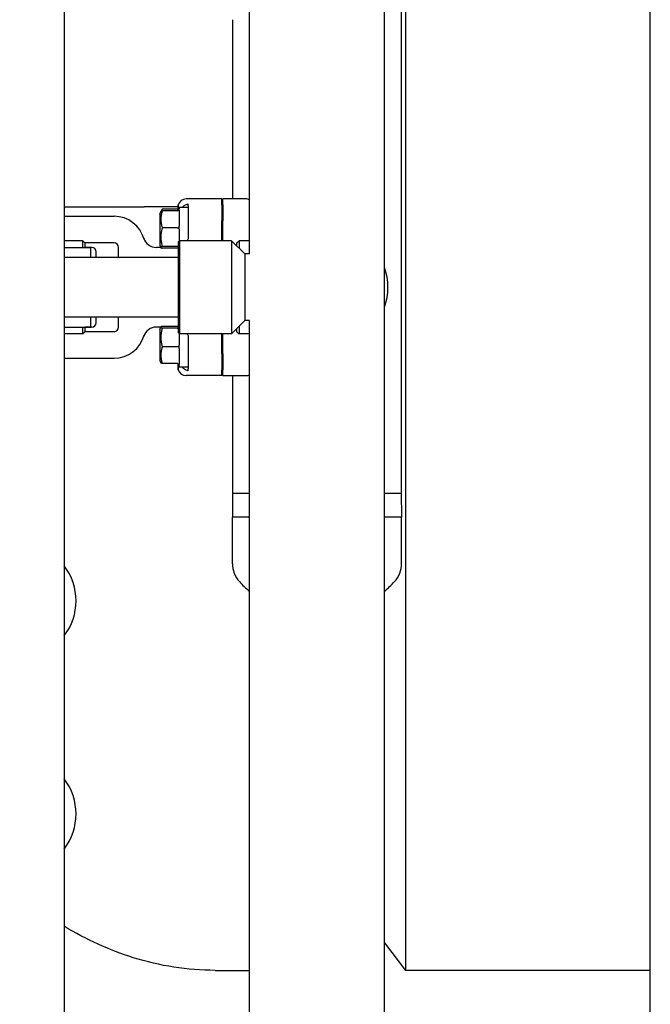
# Model space of a CAD drawing. Header units: inches. Extents: x 24 to 1128, y -58 to 748.
# Tile 339 of 656: x 485 to 494, y 656 to 670. Entities that reach past the tile are written whole.
import ezdxf

# ---------------------------------------------------------------- set-up
doc = ezdxf.new("R2010")
doc.units = ezdxf.units.IN
doc.header["$LTSCALE"] = 32
doc.header["$MEASUREMENT"] = 0
doc.layers.add('Dimension (ANSI)', color=7, linetype='Continuous', lineweight=25)
doc.layers.add('Visible (ANSI)', color=7, linetype='Continuous', lineweight=30)
doc.styles.add('Note Text (ANSI)', font='tahoma.ttf')
doc.dimstyles.new('SB Fraction-16 (ANSI)', dxfattribs={"dimscale": 32, "dimtxt": 0.125, "dimasz": 0.098425, "dimexe": 0.125, "dimexo": 0.0625, "dimgap": 0.031496, "dimtad": 0, "dimtih": 1, "dimtoh": 1, "dimdec": 4, "dimrnd": 1e-08, "dimzin": 0, "dimdsep": 46, "dimlunit": 5, "dimtxsty": 'Note Text (ANSI)', "dimcen": 0.09, "dimdle": 0.393701, "dimclrd": 256, "dimclre": 256, "dimclrt": 256, "dimadec": 0, "dimazin": 3, "dimtfac": 0.96, "dimtofl": 0, "dimtmove": 0, "dimatfit": 3, "dimfxl": 1, "dimfrac": 2, "dimtolj": 1, "dimtzin": 12, "dimlwd": -1, "dimlwe": -1, "dimarcsym": 0})

# ---------------------------------------------------------------- blocks, each defined once
blk = doc.blocks.new('*D19')
at = {"layer": 'Defpoints', "color": 0, "transparency": 16777216}
for p in [(494.281, 695.44), (330.501, 563.44), (494.281, 563.44)]:
    blk.add_point(p, dxfattribs=at)
at = {"layer": 'Dimension (ANSI)', "transparency": 16777216}
for p, q in [((492.281, 695.44), (326.501, 695.44)), ((330.501, 692.29), (330.501, 632.531)), ((330.501, 566.589), (330.501, 626.349)), ((492.281, 563.44), (326.501, 563.44))]:
    blk.add_line(p, q, dxfattribs=at)
for points in [[(329.976, 692.29), (331.026, 692.29), (330.501, 695.44)], [(329.976, 566.589), (331.026, 566.589), (330.501, 563.44)]]:
    blk.add_solid(points, dxfattribs=at)
at = {"layer": 'Dimension (ANSI)', "transparency": 16777216, "insert": (326.421, 631.523), "char_height": 4, "attachment_point": 1, "style": 'Note Text (ANSI)'}
blk.add_mtext('\\A1;132', dxfattribs=at)

msp = doc.modelspace()

# ---------------------------------------------------------------- linework, layer by layer
at = {"layer": 'Visible (ANSI)'}
for p, q in [((494.28063, 563.43978), (494.28063, 695.43978)), ((486.03159, 684.36904), (486.03159, 609.00428)), ((488.63909, 666.58779), (488.63909, 683.8375)), ((490.53909, 620.43154), (490.53909, 683.83772)), ((490.77659, 683.83004), (490.77659, 663.22186)), ((490.83694, 682.00228), (490.83694, 656.50228)), ((488.40159, 669.88654), (488.40159, 667.36279)), ((488.25159, 667.36279), (487.75112, 667.36279)), ((488.26722, 667.36279), (488.25159, 667.34711)), ((488.25159, 667.28101), (488.25159, 667.36279)), ((488.26722, 667.28101), (488.26722, 667.36279)), ((488.59069, 667.36279), (488.26722, 667.36279)), ((486.03159, 667.25228), (487.15563, 667.25228)), ((487.63423, 667.25228), (487.15563, 667.25228)), ((487.39269, 667.1825), (487.40514, 667.20739)), ((487.62034, 667.21912), (487.41155, 667.21912)), ((487.63423, 667.19658), (487.63423, 667.28132)), ((487.65159, 667.24404), (487.65159, 667.22359)), ((487.77659, 667.24404), (487.65159, 667.24404)), ((487.65159, 667.20444), (487.65159, 666.98128)), ((487.77659, 667.26713), (487.77659, 667.29432)), ((487.77659, 667.26713), (487.77659, 667.21306)), ((488.25159, 667.28101), (488.25159, 667.05375)), ((488.26722, 667.28101), (488.26722, 667.05375)), ((486.03159, 667.11904), (486.73409, 667.11904)), ((487.37659, 667.15029), (487.39269, 667.1825)), ((487.37659, 667.15029), (487.37659, 666.71279)), ((487.62034, 667.19317), (487.41155, 667.19317)), ((487.77659, 667.19762), (487.77659, 667.0516)), ((487.62034, 666.9567), (487.41155, 666.9567)), ((487.65159, 666.93613), (487.65159, 666.77217)), ((488.25159, 666.77529), (488.25159, 667.05375)), ((488.26722, 666.77529), (488.26722, 667.05375)), ((486.29284, 666.77529), (486.03159, 666.77529)), ((486.03159, 666.67904), (486.40659, 666.67904)), ((486.29284, 666.67904), (486.29284, 666.77529)), ((486.32409, 666.74404), (486.29284, 666.77529)), ((486.32409, 666.74404), (486.32409, 666.67904)), ((486.73409, 666.74404), (486.32409, 666.74404)), ((486.42027, 666.68154), (486.32409, 666.68154)), ((486.40659, 666.53904), (486.40659, 666.67904)), ((486.79659, 666.53904), (486.79659, 666.68154)), ((487.38423, 666.67986), (487.33083, 666.67986)), ((487.37659, 666.71279), (487.39269, 666.68059)), ((487.39269, 666.68059), (487.39298, 666.68002)), ((487.62034, 666.69507), (487.41155, 666.69507)), ((487.62034, 666.66991), (487.41155, 666.66991)), ((487.63909, 666.75967), (487.65472, 666.77529)), ((487.63909, 665.47842), (487.63909, 666.75967)), ((488.38909, 666.77529), (487.65472, 666.77529)), ((487.65472, 666.77529), (487.65472, 665.46279)), ((488.38909, 666.77529), (488.38909, 665.46279)), ((488.57659, 666.58779), (488.38909, 666.77529)), ((488.46409, 666.74404), (488.49534, 666.77529)), ((488.46409, 666.70029), (488.46409, 666.74404)), ((488.49534, 666.77529), (488.49534, 666.66904)), ((488.63909, 666.77529), (488.49534, 666.77529)), ((487.63909, 666.53904), (486.03159, 666.53904)), ((486.48277, 666.53904), (486.48277, 666.61904)), ((488.57659, 666.58779), (488.57659, 665.65029)), ((488.63909, 666.58779), (488.57659, 666.58779)), ((487.63909, 665.69904), (486.03159, 665.69904)), ((486.40659, 665.55904), (486.40659, 665.69904)), ((486.48277, 665.61904), (486.48277, 665.69904)), ((486.79659, 665.55654), (486.79659, 665.69904)), ((486.03159, 665.55904), (486.40659, 665.55904)), ((486.29284, 665.46279), (486.29284, 665.55904)), ((486.32409, 665.55904), (486.32409, 665.49404)), ((486.42027, 665.55654), (486.32409, 665.55654)), ((487.38423, 665.55822), (487.33083, 665.55822)), ((487.37659, 665.52529), (487.39269, 665.5575)), ((487.62034, 665.56817), (487.41155, 665.56817)), ((487.62034, 665.54301), (487.41155, 665.54301)), ((488.57659, 665.65029), (488.38909, 665.46279)), ((488.46409, 665.49404), (488.46409, 665.53779)), ((488.49534, 665.56904), (488.49534, 665.46279)), ((488.63909, 665.65029), (488.57659, 665.65029)), ((488.63909, 620.43154), (488.63909, 665.65029)), ((486.29284, 665.46279), (486.03159, 665.46279)), ((486.32409, 665.49404), (486.29284, 665.46279)), ((486.73409, 665.49404), (486.32409, 665.49404)), ((487.37659, 665.52529), (487.37659, 665.08779)), ((487.63909, 665.47842), (487.65472, 665.46279)), ((487.65159, 665.46592), (487.65159, 665.30195)), ((488.38909, 665.46279), (487.65472, 665.46279)), ((488.25159, 665.18433), (488.25159, 665.46279)), ((488.26722, 665.18433), (488.26722, 665.46279)), ((488.46409, 665.49404), (488.49534, 665.46279)), ((488.63909, 665.46279), (488.49534, 665.46279)), ((487.62034, 665.28138), (487.41155, 665.28138)), ((487.65159, 665.2568), (487.65159, 665.03364)), ((487.77659, 665.18649), (487.77659, 665.04046)), ((488.25159, 665.18433), (488.25159, 664.95707)), ((488.26722, 665.18433), (488.26722, 664.95707)), ((486.03159, 665.11904), (486.73409, 665.11904)), ((487.37659, 665.08779), (487.39269, 665.05559)), ((487.62034, 665.04491), (487.41155, 665.04491)), ((487.63423, 664.95676), (487.63423, 665.0415)), ((487.65159, 665.01449), (487.65159, 664.99404)), ((487.77659, 664.99404), (487.65159, 664.99404)), ((487.77659, 665.02502), (487.77659, 664.97095)), ((488.25159, 664.87529), (487.75112, 664.87529)), ((487.77659, 664.94376), (487.77659, 664.97095)), ((488.25159, 664.87529), (488.25159, 664.95707)), ((488.26722, 664.87529), (488.25159, 664.89098)), ((488.26722, 664.87529), (488.26722, 664.95707)), ((488.26722, 664.87529), (488.59069, 664.87529)), ((488.40159, 664.87529), (488.40159, 663.22186)), ((488.40159, 663.22186), (488.39909, 662.88355)), ((488.40159, 663.22186), (488.63909, 663.22186)), ((488.40159, 663.22186), (488.63909, 663.22186)), ((490.53909, 663.22186), (490.77659, 663.22186)), ((490.53909, 663.22186), (490.77659, 663.22186)), ((490.77659, 663.22186), (490.77909, 662.88355)), ((488.63909, 662.88355), (488.39909, 662.88355)), ((488.39909, 662.22781), (488.39909, 662.88355)), ((488.63909, 662.88355), (488.39909, 662.88355)), ((490.77909, 662.88355), (490.53909, 662.88355)), ((490.77909, 662.88355), (490.53909, 662.88355)), ((490.77909, 662.22781), (490.77909, 662.88355)), ((490.53909, 656.89045), (490.83694, 656.50228)), ((488.15563, 656.50228), (488.63909, 656.50228)), ((494.28063, 656.50228), (490.83694, 656.50228))]:
    msp.add_line(p, q, dxfattribs=at)
for centre, radius, start, end in [((486.73409, 666.68154), 0.4375, 15.01817, 90), ((487.33083, 666.86736), 0.1875, 197.296617, 270), ((486.42027, 666.61904), 0.0625, 0, 90), ((486.73409, 666.68154), 0.0625, 0, 90), ((487.38423, 666.92986), 0.25, 270, 272.01441), ((489.77659, 666.11904), 0.8125, 339.794776, 20.205224), ((486.42027, 665.61904), 0.0625, 270, 0), ((486.73409, 665.55654), 0.0625, 270, 0), ((487.33083, 665.37072), 0.1875, 90, 162.703383), ((487.38423, 665.30822), 0.25, 87.98559, 90), ((486.73409, 665.55654), 0.4375, 270, 344.98183), ((488.77409, 662.22781), 0.375, 180, 222.481033), ((490.40409, 662.22781), 0.375, 317.518967, 0), ((485.38659, 661.70404), 0.8125, 322.546318, 37.453682), ((489.58909, 662.97412), 1.48008, 222.481033, 230.069662), ((489.58909, 662.97412), 1.48008, 309.930338, 317.518967), ((485.38659, 658.70404), 0.8125, 322.546318, 37.453682)]:
    msp.add_arc(centre, radius, start, end, dxfattribs=at)
for centre, major_axis, ratio, start_param, end_param in [((487.75207, 667.23731), (-0.08906, 0.08906), 0.99243251, 5.50158524, 6.71403506), ((488.59078, 667.23731), (-0.01094, 0.125), 0.99616574, 5.79875333, 6.19625176), ((487.62034, 667.25506), (0, 0.03595), 0.86933348, 3.14159265, 3.60217473), ((487.62034, 667.22587), (0, -0.0327), 0.95555331, 0, 1.22414955), ((487.62034, 666.95985), (0.03125, 0), 0.10063878, 4.71238898, 5.93653853), ((487.62034, 666.66551), (0.03125, 0), 0.94587531, 0.92729522, 1.57079633), ((487.62034, 666.63721), (0, 0.0327), 0.95555331, 5.6396842, 6.28318531), ((487.62034, 665.60087), (0, -0.0327), 0.95555331, 0, 0.64350111), ((487.62034, 665.57257), (0.03125, 0), 0.94587531, 4.71238898, 5.35589009), ((487.62034, 665.27824), (0.03125, 0), 0.10063878, 0.34664678, 1.57079633), ((487.62034, 665.01221), (0, 0.0327), 0.95555331, 5.05903576, 6.28318531), ((487.75207, 665.00077), (-0.08906, -0.08906), 0.99243251, 5.85233555, 7.06478537), ((488.59078, 665.00077), (-0.01094, -0.125), 0.99616574, 0.08693355, 0.48443198)]:
    msp.add_ellipse(centre, major_axis=major_axis, ratio=ratio, start_param=start_param, end_param=end_param, dxfattribs=at)
for points, weights in [([(487.41155, 667.21912), (487.40136, 667.20188), (487.39663, 667.18643)], [1.04422863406, 1.08531429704, 1.10550107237]), ([(487.41155, 667.19317), (487.37547, 667.07493), (487.41155, 666.9567)], [1.04422863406, 1.20577136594, 1.04422863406]), ([(487.39269, 667.1825), (487.39518, 667.18746), (487.41155, 667.19317)], [1.12285543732, 1.11183872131, 1.04422863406]), ([(487.41155, 666.9567), (487.37547, 666.82589), (487.41155, 666.69507)], [1.04422863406, 1.20577136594, 1.04422863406]), ([(487.77659, 667.0516), (487.77659, 666.92529), (487.77659, 666.80044)], [0.999993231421, 0.999912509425, 0.999914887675]), ([(487.41155, 666.69507), (487.37547, 666.68249), (487.41155, 666.66991)], [1.04422863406, 1.20577136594, 1.04422863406]), ([(487.41155, 665.56817), (487.37547, 665.55559), (487.41155, 665.54301)], [1.04422863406, 1.20577136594, 1.04422863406]), ([(487.41155, 665.54301), (487.37547, 665.4122), (487.41155, 665.28138)], [1.04422863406, 1.20577136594, 1.04422863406]), ([(487.77659, 665.43764), (487.77659, 665.31279), (487.77659, 665.18649)], [0.999914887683, 0.999912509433, 0.999993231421]), ([(487.41155, 665.28138), (487.37547, 665.16315), (487.41155, 665.04491)], [1.04422863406, 1.20577136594, 1.04422863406]), ([(487.41155, 665.04491), (487.39518, 665.05062), (487.39269, 665.05559)], [1.04422863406, 1.11183872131, 1.12285543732])]:
    msp.add_rational_spline(points, weights, degree=2, dxfattribs=at)
for points in [[(487.63423, 667.28132), (487.63423, 667.26168), (487.63706, 667.24156), (487.64184, 667.22302)], [(487.64973, 667.21476), (487.65111, 667.21798), (487.65159, 667.22102), (487.65159, 667.22359)], [(487.65159, 667.20444), (487.65159, 667.20796), (487.65111, 667.21154), (487.64973, 667.21476)], [(487.77659, 667.21306), (487.77636, 667.20809), (487.77636, 667.20293), (487.77659, 667.19762)], [(487.64973, 666.95878), (487.65111, 666.96637), (487.65159, 666.97414), (487.65159, 666.98128)], [(487.65159, 666.93613), (487.65159, 666.94336), (487.65111, 666.95118), (487.64973, 666.95878)], [(487.64973, 665.2793), (487.65111, 665.2869), (487.65159, 665.29472), (487.65159, 665.30195)], [(487.65159, 665.2568), (487.65159, 665.26394), (487.65111, 665.27171), (487.64973, 665.2793)], [(487.64184, 665.01507), (487.63706, 664.99653), (487.63423, 664.97641), (487.63423, 664.95676)], [(487.64973, 665.02332), (487.65111, 665.02655), (487.65159, 665.03012), (487.65159, 665.03364)], [(487.65159, 665.01449), (487.65159, 665.01706), (487.65111, 665.0201), (487.64973, 665.02332)], [(487.77659, 665.04046), (487.77636, 665.03515), (487.77636, 665.02999), (487.77659, 665.02502)]]:
    msp.add_open_spline(points, degree=3, dxfattribs=at)
for points, knots in [([(487.69419, 667.24404), (487.70415, 667.25757), (487.71693, 667.26846), (487.74291, 667.28391), (487.75914, 667.29053), (487.77659, 667.29432)], [0.723886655, 0.723886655, 0.723886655, 0.723886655, 0.911661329, 0.911661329, 1.08359589, 1.08359589, 1.08359589, 1.08359589]), ([(487.77659, 666.80044), (487.77262, 666.79475), (487.76894, 666.78909), (487.76388, 666.78094), (487.76219, 666.77813), (487.76052, 666.77529)], [1.3958264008, 1.3958264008, 1.3958264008, 1.3958264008, 1.4471762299, 1.4471762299, 1.4736069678, 1.4736069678, 1.4736069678, 1.4736069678]), ([(487.76052, 665.46279), (487.76216, 665.46), (487.76382, 665.45725), (487.76886, 665.4491), (487.77258, 665.44339), (487.77659, 665.43764)], [0.8777503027, 0.8777503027, 0.8777503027, 0.8777503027, 0.9036600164, 0.9036600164, 0.955506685, 0.955506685, 0.955506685, 0.955506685]), ([(487.77659, 664.94376), (487.75859, 664.94767), (487.74186, 664.9546), (487.71613, 664.97032), (487.70384, 664.98093), (487.69419, 664.99404)], [1.273393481, 1.273393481, 1.273393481, 1.273393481, 1.451341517, 1.451341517, 1.633134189, 1.633134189, 1.633134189, 1.633134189]), ([(488.15563, 656.50228), (487.76778, 656.50228), (487.38025, 656.56311), (486.66951, 656.78542), (486.34387, 656.93494), (486.03159, 657.12373)], [6.283185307, 6.283185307, 6.283185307, 6.283185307, 6.438327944, 6.438327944, 6.5767212, 6.5767212, 6.5767212, 6.5767212])]:
    msp.add_open_spline(points, degree=3, knots=knots, dxfattribs=at)

# ---------------------------------------------------------------- dimensions: what is measured, and where the dimension line sits
at = {"layer": 'Dimension (ANSI)'}
dim = msp.add_linear_dim(base=(330.50111, 563.43978), p1=(494.28063, 695.43978), p2=(494.28063, 563.43978), angle=90, dimstyle='SB Fraction-16 (ANSI)', override={"dimgap": 0.031496, "dimdec": 4, "dimtol": 0, "dimlim": 0, "dimtp": 0, "dimtm": 0, "dimtdec": 2, "dimatfit": 1}, dxfattribs=at)
dim.commit()
dim.dimension.update_dxf_attribs({"geometry": '*D19', "text_midpoint": (330.50111, 629.43978), "dimtype": 160})

doc.saveas('drawing.dxf')
